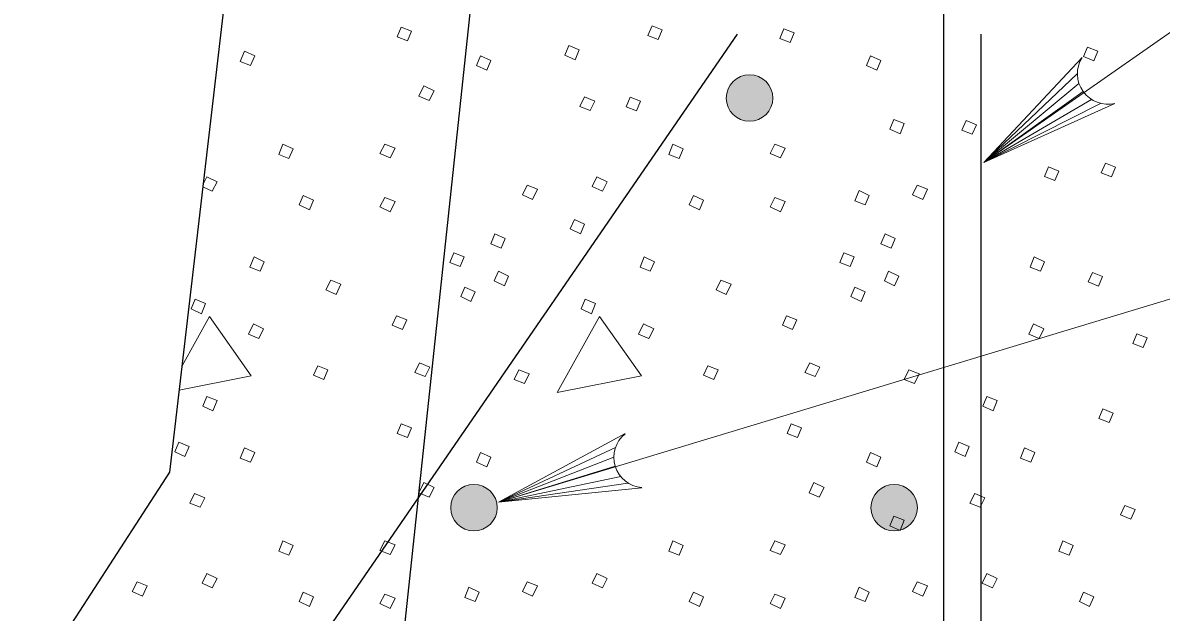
# Model space of a CAD drawing. Extents: x -1431.2 to -1397.2, y -1045.1 to -1001.1.
# Drawn here: x -1422.282 to -1420.607, y -1028.791 to -1027.923 of the extents above; entities that cross this region are included whole.
import ezdxf

# ---------------------------------------------------------------- set-up
doc = ezdxf.new("R2010")
doc.units = 0
doc.header["$LTSCALE"] = 0.064
doc.layers.add('1', color=7, linetype='Continuous', lineweight=13)

msp = doc.modelspace()

# ---------------------------------------------------------------- hatches: boundary and pattern name
at = {"layer": '1'}
for points in [[(-1421.17859, -1028.03392, 1), (-1421.24698, -1028.03392, 1)], [(-1421.58413, -1028.63694, 1), (-1421.65253, -1028.63694, 1)], [(-1420.96592, -1028.63694, 1), (-1421.03432, -1028.63694, 1)]]:
    msp.add_hatch(color=256, dxfattribs=at).paths.add_polyline_path(points)

# ---------------------------------------------------------------- linework, layer by layer
at = {"layer": '1', "lineweight": 25}
for p, q in [((-1421.51275, -1026.85717), (-1421.79883, -1029.54883)), ((-1420.92725, -1026.87533), (-1420.92725, -1029.377)), ((-1421.231, -1027.93975), (-1422.15225, -1029.27967)), ((-1420.8725, -1027.93975), (-1420.8725, -1029.377))]:
    msp.add_line(p, q, dxfattribs=at)
at = {"layer": '1'}
for p, q in [((-1420.73075, -1027.99808), (-1420.86808, -1028.129)), ((-1420.72825, -1028.01242), (-1420.86808, -1028.129)), ((-1420.72217, -1028.02433), (-1420.86808, -1028.129)), ((-1420.70958, -1028.03608), (-1420.86808, -1028.129)), ((-1420.69658, -1028.04175), (-1420.86808, -1028.129)), ((-1422.01667, -1028.16075), (-1422.01133, -1028.15008)), ((-1421.58217, -1028.62892), (-1420.20317, -1028.21125)), ((-1422.00725, -1028.35542), (-1422.04775, -1028.42792)), ((-1421.41017, -1028.5485), (-1421.58217, -1028.62892)), ((-1421.41242, -1028.56275), (-1421.58217, -1028.62892)), ((-1421.4105, -1028.576), (-1421.58217, -1028.62892)), ((-1421.40217, -1028.59117), (-1421.58217, -1028.62892)), ((-1421.39183, -1028.60075), (-1421.58217, -1028.62892))]:
    msp.add_line(p, q, dxfattribs=at)
at = {"layer": '1', "lineweight": 25}
msp.add_lwpolyline([(-1421.842, -1026.66275), (-1422.06608, -1028.58492), (-1422.764, -1029.662), (-1422.764, -1030.21375), (-1423.35233, -1030.21375)], dxfattribs=at)
at = {"layer": '1'}
for points in [[(-1420.86808, -1028.129), (-1420.09692, -1027.5895), (-1419.773, -1027.5895)], [(-1420.67517, -1028.04175), (-1420.86808, -1028.129), (-1420.72358, -1027.97425)], [(-1422.01133, -1028.15008), (-1421.99617, -1028.15708), (-1422.00325, -1028.17125), (-1422.01717, -1028.16475)], [(-1422.052, -1028.46375), (-1421.94583, -1028.443), (-1422.00725, -1028.35542)], [(-1421.37142, -1028.6075), (-1421.58217, -1028.62892), (-1421.39592, -1028.528)]]:
    msp.add_lwpolyline(points, dxfattribs=at)
for points in [[(-1421.72533, -1027.92958), (-1421.71025, -1027.93567), (-1421.71625, -1027.94975), (-1421.73142, -1027.94367)], [(-1421.35625, -1027.92758), (-1421.34117, -1027.93367), (-1421.34717, -1027.94775), (-1421.36233, -1027.94167)], [(-1421.16217, -1027.93208), (-1421.147, -1027.93808), (-1421.15308, -1027.95217), (-1421.16817, -1027.94617)], [(-1421.95592, -1027.96483), (-1421.94083, -1027.97183), (-1421.94683, -1027.986), (-1421.962, -1027.97992)], [(-1421.60858, -1027.97183), (-1421.59342, -1027.97892), (-1421.5995, -1027.993), (-1421.61458, -1027.986)], [(-1421.47867, -1027.95675), (-1421.46358, -1027.96283), (-1421.46958, -1027.97792), (-1421.48467, -1027.97083)], [(-1421.03467, -1027.97183), (-1421.0195, -1027.97892), (-1421.02558, -1027.993), (-1421.04067, -1027.986)], [(-1420.71558, -1027.95883), (-1420.70042, -1027.96492), (-1420.7065, -1027.979), (-1420.72158, -1027.973)], [(-1421.69208, -1028.01617), (-1421.677, -1028.02325), (-1421.68408, -1028.03733), (-1421.69917, -1028.03125)], [(-1421.4555, -1028.03225), (-1421.44042, -1028.03833), (-1421.44742, -1028.05242), (-1421.46258, -1028.04633)], [(-1421.38842, -1028.03258), (-1421.37333, -1028.03867), (-1421.37933, -1028.05275), (-1421.39442, -1028.04667)], [(-1421.00042, -1028.0655), (-1420.98525, -1028.0715), (-1420.99133, -1028.08667), (-1421.00642, -1028.07958)], [(-1420.89417, -1028.06725), (-1420.87908, -1028.07325), (-1420.88517, -1028.08733), (-1420.90025, -1028.08133)], [(-1421.8995, -1028.10175), (-1421.88442, -1028.10875), (-1421.8905, -1028.12292), (-1421.90558, -1028.11683)], [(-1421.7495, -1028.10175), (-1421.73442, -1028.10775), (-1421.74142, -1028.12192), (-1421.75658, -1028.11583)], [(-1421.32558, -1028.10175), (-1421.3105, -1028.10875), (-1421.31658, -1028.12292), (-1421.33167, -1028.11683)], [(-1421.17558, -1028.10175), (-1421.1605, -1028.10775), (-1421.1675, -1028.12192), (-1421.18267, -1028.11583)], [(-1420.77275, -1028.13533), (-1420.75758, -1028.14142), (-1420.76367, -1028.1555), (-1420.77875, -1028.14942)], [(-1420.68933, -1028.12975), (-1420.67425, -1028.13583), (-1420.68033, -1028.14992), (-1420.69542, -1028.14383)], [(-1421.43742, -1028.15008), (-1421.42225, -1028.15708), (-1421.42933, -1028.17125), (-1421.44442, -1028.16417)], [(-1421.54008, -1028.16217), (-1421.525, -1028.16817), (-1421.532, -1028.18333), (-1421.54708, -1028.17625)], [(-1421.05175, -1028.17017), (-1421.03667, -1028.17725), (-1421.04267, -1028.19133), (-1421.05775, -1028.18533)], [(-1420.96617, -1028.16217), (-1420.95108, -1028.16817), (-1420.95808, -1028.18333), (-1420.97325, -1028.17625)], [(-1421.86933, -1028.17725), (-1421.85425, -1028.18433), (-1421.86025, -1028.19842), (-1421.87533, -1028.19133)], [(-1421.7495, -1028.18025), (-1421.73442, -1028.18633), (-1421.74142, -1028.20142), (-1421.75658, -1028.19433)], [(-1421.29542, -1028.17725), (-1421.28033, -1028.18433), (-1421.28633, -1028.19842), (-1421.30142, -1028.19133)], [(-1421.17558, -1028.18025), (-1421.1605, -1028.18633), (-1421.1675, -1028.20142), (-1421.18267, -1028.19433)], [(-1421.47058, -1028.2125), (-1421.4555, -1028.2195), (-1421.46158, -1028.23367), (-1421.47667, -1028.22658)], [(-1421.58742, -1028.23367), (-1421.57233, -1028.24067), (-1421.57833, -1028.25475), (-1421.59342, -1028.24875)], [(-1421.0135, -1028.23367), (-1420.99842, -1028.24067), (-1421.00442, -1028.25475), (-1421.0195, -1028.24875)], [(-1421.94183, -1028.26783), (-1421.92675, -1028.27492), (-1421.93275, -1028.289), (-1421.94783, -1028.28292)], [(-1421.64783, -1028.26183), (-1421.63275, -1028.26783), (-1421.63875, -1028.28192), (-1421.65383, -1028.27592)], [(-1421.36792, -1028.26783), (-1421.35283, -1028.27492), (-1421.35883, -1028.289), (-1421.37392, -1028.28292)], [(-1421.07392, -1028.26183), (-1421.05883, -1028.26783), (-1421.06483, -1028.28192), (-1421.07992, -1028.27592)], [(-1420.794, -1028.26783), (-1420.77892, -1028.27492), (-1420.78492, -1028.289), (-1420.8, -1028.28292)], [(-1421.58233, -1028.289), (-1421.56725, -1028.29608), (-1421.57333, -1028.31017), (-1421.58842, -1028.30308)], [(-1421.00842, -1028.289), (-1420.99333, -1028.29608), (-1420.99942, -1028.31017), (-1421.0145, -1028.30308)], [(-1420.70842, -1028.29058), (-1420.69333, -1028.29667), (-1420.69933, -1028.31075), (-1420.71442, -1028.30467)], [(-1421.82908, -1028.30208), (-1421.81392, -1028.30817), (-1421.821, -1028.32325), (-1421.83608, -1028.31617)], [(-1421.25517, -1028.30208), (-1421.24, -1028.30817), (-1421.24708, -1028.32325), (-1421.26217, -1028.31617)], [(-1421.63167, -1028.31217), (-1421.61658, -1028.31917), (-1421.62267, -1028.33333), (-1421.63775, -1028.32625)], [(-1421.05775, -1028.31217), (-1421.04267, -1028.31917), (-1421.04875, -1028.33333), (-1421.06383, -1028.32625)], [(-1422.02842, -1028.33025), (-1422.01333, -1028.33633), (-1422.01933, -1028.35142), (-1422.03442, -1028.34442)], [(-1421.4545, -1028.33025), (-1421.43942, -1028.33633), (-1421.44542, -1028.35142), (-1421.4605, -1028.34442)], [(-1421.73242, -1028.35442), (-1421.71725, -1028.3605), (-1421.72333, -1028.37458), (-1421.73842, -1028.3685)], [(-1421.43333, -1028.35542), (-1421.49575, -1028.46717), (-1421.37192, -1028.443)], [(-1421.1585, -1028.35442), (-1421.14333, -1028.3605), (-1421.14942, -1028.37458), (-1421.1645, -1028.3685)], [(-1421.94283, -1028.3665), (-1421.92775, -1028.37358), (-1421.93475, -1028.38767), (-1421.94992, -1028.38158)], [(-1421.36892, -1028.3665), (-1421.35383, -1028.37358), (-1421.36083, -1028.38767), (-1421.376, -1028.38158)], [(-1420.795, -1028.3665), (-1420.77992, -1028.37358), (-1420.78692, -1028.38767), (-1420.802, -1028.38158)], [(-1420.64292, -1028.38108), (-1420.62783, -1028.38708), (-1420.63383, -1028.40117), (-1420.64892, -1028.39517)], [(-1421.69817, -1028.42392), (-1421.68308, -1028.42992), (-1421.69008, -1028.44408), (-1421.70517, -1028.438)], [(-1421.12425, -1028.42392), (-1421.10917, -1028.42992), (-1421.11617, -1028.44408), (-1421.13125, -1028.438)], [(-1421.84817, -1028.42792), (-1421.83308, -1028.434), (-1421.83908, -1028.44808), (-1421.85425, -1028.442)], [(-1421.55217, -1028.434), (-1421.53708, -1028.44), (-1421.54408, -1028.45408), (-1421.55917, -1028.44808)], [(-1421.27425, -1028.42792), (-1421.25917, -1028.434), (-1421.26517, -1028.44808), (-1421.28033, -1028.442)], [(-1420.97825, -1028.434), (-1420.96317, -1028.44), (-1420.97017, -1028.45408), (-1420.98525, -1028.44808)], [(-1422.01133, -1028.47325), (-1421.99617, -1028.47925), (-1422.00225, -1028.49442), (-1422.01733, -1028.48733)], [(-1420.8635, -1028.47325), (-1420.84833, -1028.47925), (-1420.85442, -1028.49442), (-1420.8695, -1028.48733)], [(-1420.69292, -1028.49167), (-1420.67783, -1028.49767), (-1420.68383, -1028.51175), (-1420.699, -1028.50575)], [(-1421.72533, -1028.5135), (-1421.71025, -1028.51958), (-1421.71625, -1028.53367), (-1421.73142, -1028.52758)], [(-1421.15142, -1028.5135), (-1421.13633, -1028.51958), (-1421.14233, -1028.53367), (-1421.1575, -1028.52758)], [(-1422.05258, -1028.54067), (-1422.0375, -1028.54675), (-1422.0435, -1028.56183), (-1422.05858, -1028.55475)], [(-1420.90475, -1028.54067), (-1420.88967, -1028.54675), (-1420.89567, -1028.56183), (-1420.91075, -1028.55475)], [(-1421.95592, -1028.54875), (-1421.94083, -1028.55583), (-1421.94683, -1028.56992), (-1421.962, -1028.56383)], [(-1421.60858, -1028.55583), (-1421.59342, -1028.56283), (-1421.5995, -1028.57692), (-1421.61458, -1028.56992)], [(-1421.03467, -1028.55583), (-1421.0195, -1028.56283), (-1421.02558, -1028.57692), (-1421.04067, -1028.56992)], [(-1420.80808, -1028.54875), (-1420.793, -1028.55583), (-1420.799, -1028.56992), (-1420.81408, -1028.56383)], [(-1421.69208, -1028.60008), (-1421.677, -1028.60717), (-1421.68408, -1028.62125), (-1421.69917, -1028.61517)], [(-1421.11817, -1028.60008), (-1421.10308, -1028.60717), (-1421.11017, -1028.62125), (-1421.12525, -1028.61517)], [(-1422.02942, -1028.61617), (-1422.01433, -1028.62225), (-1422.02133, -1028.63633), (-1422.0365, -1028.63025)], [(-1420.88158, -1028.61617), (-1420.8665, -1028.62225), (-1420.8735, -1028.63633), (-1420.88867, -1028.63025)], [(-1420.66075, -1028.6335), (-1420.64567, -1028.63958), (-1420.65175, -1028.65367), (-1420.66683, -1028.64758)], [(-1421.00042, -1028.64942), (-1420.98525, -1028.6555), (-1420.99133, -1028.67058), (-1421.00642, -1028.6635)], [(-1421.8995, -1028.68567), (-1421.88442, -1028.69275), (-1421.8905, -1028.70683), (-1421.90558, -1028.70075)], [(-1421.7495, -1028.68567), (-1421.73442, -1028.69175), (-1421.74142, -1028.70583), (-1421.75658, -1028.69975)], [(-1421.32558, -1028.68567), (-1421.3105, -1028.69275), (-1421.31658, -1028.70683), (-1421.33167, -1028.70075)], [(-1421.17558, -1028.68567), (-1421.1605, -1028.69175), (-1421.1675, -1028.70583), (-1421.18267, -1028.69975)], [(-1420.75167, -1028.68567), (-1420.73658, -1028.69275), (-1420.74267, -1028.70683), (-1420.75775, -1028.70075)], [(-1422.01133, -1028.734), (-1421.99617, -1028.741), (-1422.00325, -1028.75517), (-1422.01833, -1028.74808)], [(-1421.43742, -1028.734), (-1421.42225, -1028.741), (-1421.42933, -1028.75517), (-1421.44442, -1028.74808)], [(-1420.8635, -1028.734), (-1420.84833, -1028.741), (-1420.85542, -1028.75517), (-1420.8705, -1028.74808)], [(-1422.114, -1028.74608), (-1422.09892, -1028.75208), (-1422.10592, -1028.76725), (-1422.12108, -1028.76017)], [(-1421.62567, -1028.75408), (-1421.61058, -1028.76117), (-1421.61658, -1028.77525), (-1421.63167, -1028.76925)], [(-1421.54008, -1028.74608), (-1421.525, -1028.75208), (-1421.532, -1028.76725), (-1421.54708, -1028.76017)], [(-1421.05175, -1028.75408), (-1421.03667, -1028.76117), (-1421.04267, -1028.77525), (-1421.05775, -1028.76925)], [(-1420.96617, -1028.74608), (-1420.95108, -1028.75208), (-1420.95808, -1028.76725), (-1420.97325, -1028.76017)], [(-1421.86933, -1028.76117), (-1421.85425, -1028.76825), (-1421.86025, -1028.78233), (-1421.87533, -1028.77525)], [(-1421.7495, -1028.76417), (-1421.73442, -1028.77025), (-1421.74142, -1028.78533), (-1421.75658, -1028.77825)], [(-1421.29542, -1028.76117), (-1421.28033, -1028.76825), (-1421.28633, -1028.78233), (-1421.30142, -1028.77525)], [(-1421.17558, -1028.76417), (-1421.1605, -1028.77025), (-1421.1675, -1028.78533), (-1421.18267, -1028.77825)], [(-1420.7215, -1028.76117), (-1420.70642, -1028.76825), (-1420.71242, -1028.78233), (-1420.7275, -1028.77525)]]:
    msp.add_lwpolyline(points, close=True, dxfattribs=at)
for centre in [(-1421.21279, -1028.03392), (-1421.61833, -1028.63694), (-1421.00012, -1028.63694)]:
    msp.add_circle(centre, 0.0342, dxfattribs=at)
for centre, major_axis, start_param, end_param in [((-1420.68567, -1027.99818), (-0.02723, -0.0356), 4.8020462, 7.1726593), ((-1421.36759, -1028.5628), (0.01665, 0.04162), 1.0648754, 3.4354885)]:
    msp.add_ellipse(centre, major_axis=major_axis, ratio=0.999895, start_param=start_param, end_param=end_param, dxfattribs=at)

doc.saveas('drawing.dxf')
